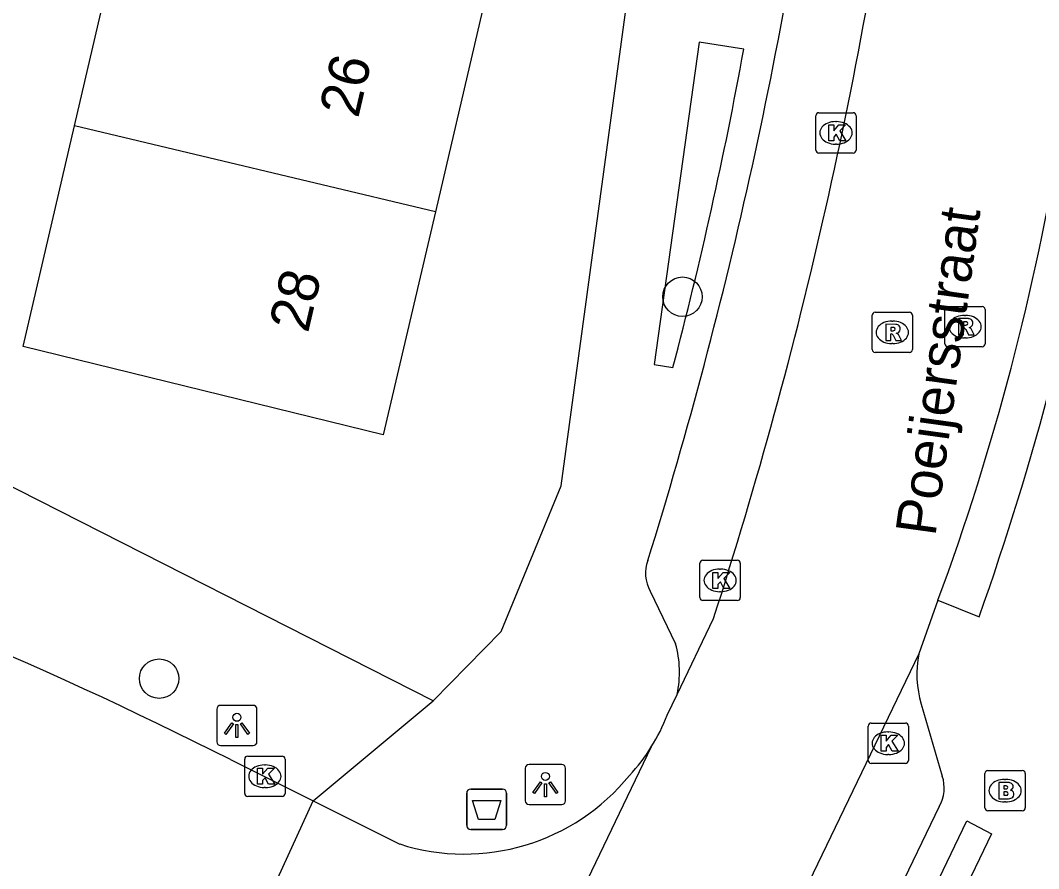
# Model space of a CAD drawing. Extents: x 163010 to 163853, y 382793 to 383982.
# Drawn here: x 163406.82 to 163432.08, y 383532.53 to 383553.57 of the extents above; entities that cross this region are included whole.
import ezdxf

# ---------------------------------------------------------------- set-up
doc = ezdxf.new("R2010")
doc.units = 0
for name, color, linetype in [('IMGEO_Afvalbak', 7, 'Continuous'), ('IMGEO_Boom', 7, 'Continuous'), ('IMGEO_Brandkraan', 7, 'Continuous'), ('IMGEO_Kolk', 7, 'Continuous'), ('IMGEO_Lichtpunt', 7, 'Continuous'), ('IMGEO_Openbare_ruimte_label', 7, 'Continuous'), ('IMGEO_Pand', 7, 'Continuous'), ('IMGEO_Pand_nummerreeks', 7, 'Continuous'), ('IMGEO_Rijbaan_lokaal_gesloten', 7, 'Continuous'), ('IMGEO_Rijbaan_lokaal_open', 7, 'Continuous'), ('IMGEO_Rioolput', 7, 'Continuous'), ('IMGEO_Voetpad_open', 7, 'Continuous')]:
    doc.layers.add(name, color=color, linetype=linetype)

msp = doc.modelspace()

# ---------------------------------------------------------------- linework, layer by layer
at = {"layer": 'IMGEO_Afvalbak'}
for p, q in [((163417.993, 383534.507), (163418.783, 383534.507)), ((163418.783, 383534.507), (163417.993, 383534.507)), ((163417.893, 383533.607), (163417.893, 383534.407)), ((163417.893, 383534.407), (163417.893, 383533.607)), ((163418.883, 383534.407), (163418.883, 383533.607)), ((163418.883, 383533.607), (163418.883, 383534.407)), ((163418.783, 383533.507), (163417.993, 383533.507)), ((163417.993, 383533.507), (163418.783, 383533.507))]:
    msp.add_line(p, q, dxfattribs=at)
msp.add_lwpolyline([(163418.036, 383534.221), (163418.74, 383534.221), (163418.591, 383533.751), (163418.185, 383533.751), (163418.036, 383534.221)], dxfattribs=at)
for centre, start, end in [((163417.993, 383534.407), 90, 180), ((163417.993, 383534.407), 90, 180), ((163418.783, 383534.407), 0, 90), ((163418.783, 383534.407), 360, 90), ((163417.993, 383533.607), 180, 270), ((163417.993, 383533.607), 180, 270), ((163418.783, 383533.607), 270, 0), ((163418.783, 383533.607), 270, 0)]:
    msp.add_arc(centre, 0.1, start, end, dxfattribs=at)
at = {"layer": 'IMGEO_Boom'}
for centre in [(163423.244, 383546.719), (163410.266, 383537.245)]:
    msp.add_circle(centre, 0.489, dxfattribs=at)
at = {"layer": 'IMGEO_Brandkraan'}
for p, q in [((163430.821, 383534.967), (163431.673, 383534.967)), ((163430.746, 383534.041), (163430.746, 383534.893)), ((163431.234, 383534.747), (163431.259, 383534.747)), ((163431.747, 383534.893), (163431.747, 383534.041)), ((163431.257, 383534.187), (163431.232, 383534.187)), ((163431.673, 383533.967), (163430.821, 383533.967))]:
    msp.add_line(p, q, dxfattribs=at)
for points in [[(163430.821, 383534.967), (163431.673, 383534.967)], [(163430.746, 383534.041), (163430.746, 383534.893)], [(163431.094, 383534.667), (163431.094, 383534.267), (163431.307, 383534.267)], [(163431.325, 383534.667), (163431.094, 383534.667)], [(163431.747, 383534.893), (163431.747, 383534.041)], [(163431.273, 383534.586), (163431.219, 383534.586), (163431.219, 383534.51)], [(163431.219, 383534.51), (163431.272, 383534.51)], [(163431.281, 383534.434), (163431.219, 383534.434), (163431.219, 383534.353)], [(163431.219, 383534.353), (163431.281, 383534.353)], [(163431.673, 383533.967), (163430.821, 383533.967)]]:
    msp.add_lwpolyline(points, dxfattribs=at)
for centre, radius, start, end in [((163430.823, 383534.891), 0.0765, 91.552, 178.448), ((163430.823, 383534.891), 0.0765, 91.552, 178.448), ((163431.671, 383534.891), 0.0765, 1.552, 88.448), ((163431.671, 383534.891), 0.0765, 1.552, 88.448), ((163431.329, 383534.522), 0.145, 59.4692, 91.5367), ((163431.274, 383534.548), 0.0379, 267.8285, 90.9355), ((163431.282, 383534.393), 0.0404, 269.8759, 90.5077), ((163431.354, 383534.569), 0.0922, 285.5137, 58.1501), ((163431.359, 383534.377), 0.105, 301.3115, 78.989), ((163431.313, 383534.518), 0.251, 268.6676, 293.5347), ((163430.823, 383534.043), 0.0765, 181.552, 268.448), ((163430.823, 383534.043), 0.0765, 181.552, 268.448), ((163431.671, 383534.043), 0.0765, 271.552, 358.448), ((163431.671, 383534.043), 0.0765, 271.552, 358.448)]:
    msp.add_arc(centre, radius, start, end, dxfattribs=at)
for centre, major_axis, ratio, start_param, end_param in [((163431.233, 383534.467), (-0.387, 0.002), 0.722429, 4.712389, 7.853982), ((163431.258, 383534.467), (-0.39, 0.002), 0.717154, 1.570796, 4.712389)]:
    msp.add_ellipse(centre, major_axis=major_axis, ratio=ratio, start_param=start_param, end_param=end_param, dxfattribs=at)
at = {"layer": 'IMGEO_Kolk'}
for p, q in [((163426.552, 383550.357), (163426.552, 383551.209)), ((163426.627, 383551.283), (163427.479, 383551.283)), ((163427.553, 383551.209), (163427.553, 383550.357)), ((163427.04, 383551.063), (163427.065, 383551.063)), ((163427.063, 383550.503), (163427.038, 383550.503)), ((163427.479, 383550.283), (163426.627, 383550.283)), ((163423.678, 383539.256), (163423.678, 383540.108)), ((163423.753, 383540.182), (163424.605, 383540.182)), ((163424.679, 383540.108), (163424.679, 383539.256)), ((163424.166, 383539.962), (163424.191, 383539.962)), ((163424.189, 383539.402), (163424.164, 383539.402)), ((163424.605, 383539.182), (163423.753, 383539.182)), ((163427.849, 383535.218), (163427.849, 383536.07)), ((163427.924, 383536.144), (163428.776, 383536.144)), ((163428.85, 383536.07), (163428.85, 383535.218)), ((163428.337, 383535.924), (163428.362, 383535.924)), ((163412.388, 383534.398), (163412.388, 383535.25)), ((163412.463, 383535.324), (163413.315, 383535.324)), ((163413.389, 383535.25), (163413.389, 383534.398)), ((163428.36, 383535.364), (163428.335, 383535.364)), ((163412.876, 383535.104), (163412.901, 383535.104)), ((163428.776, 383535.144), (163427.924, 383535.144)), ((163412.899, 383534.544), (163412.874, 383534.544)), ((163413.315, 383534.324), (163412.463, 383534.324))]:
    msp.add_line(p, q, dxfattribs=at)
for points in [[(163426.552, 383550.357), (163426.552, 383551.209)], [(163426.627, 383551.283), (163427.479, 383551.283)], [(163427.553, 383551.209), (163427.553, 383550.357)], [(163426.873, 383550.983), (163426.996, 383550.983), (163426.996, 383550.832), (163427.126, 383550.983), (163427.29, 383550.983), (163427.144, 383550.832), (163427.297, 383550.583), (163427.145, 383550.583), (163427.06, 383550.747), (163426.996, 383550.68), (163426.996, 383550.583), (163426.873, 383550.583), (163426.873, 383550.983)], [(163427.479, 383550.283), (163426.627, 383550.283)], [(163423.678, 383539.256), (163423.678, 383540.108)], [(163423.753, 383540.182), (163424.605, 383540.182)], [(163424.679, 383540.108), (163424.679, 383539.256)], [(163423.999, 383539.882), (163424.122, 383539.882), (163424.122, 383539.731), (163424.252, 383539.882), (163424.416, 383539.882), (163424.27, 383539.731), (163424.423, 383539.482), (163424.271, 383539.482), (163424.186, 383539.646), (163424.122, 383539.579), (163424.122, 383539.482), (163423.999, 383539.482), (163423.999, 383539.882)], [(163424.605, 383539.182), (163423.753, 383539.182)], [(163427.849, 383535.218), (163427.849, 383536.07)], [(163427.924, 383536.144), (163428.776, 383536.144)], [(163428.85, 383536.07), (163428.85, 383535.218)], [(163428.17, 383535.844), (163428.293, 383535.844), (163428.293, 383535.693), (163428.423, 383535.844), (163428.587, 383535.844), (163428.441, 383535.693), (163428.594, 383535.444), (163428.442, 383535.444), (163428.357, 383535.608), (163428.293, 383535.541), (163428.293, 383535.444), (163428.17, 383535.444), (163428.17, 383535.844)], [(163412.388, 383534.398), (163412.388, 383535.25)], [(163412.463, 383535.324), (163413.315, 383535.324)], [(163413.389, 383535.25), (163413.389, 383534.398)], [(163412.709, 383535.024), (163412.832, 383535.024), (163412.832, 383534.873), (163412.962, 383535.024), (163413.126, 383535.024), (163412.98, 383534.873), (163413.133, 383534.624), (163412.981, 383534.624), (163412.896, 383534.788), (163412.832, 383534.721), (163412.832, 383534.624), (163412.709, 383534.624), (163412.709, 383535.024)], [(163428.776, 383535.144), (163427.924, 383535.144)], [(163413.315, 383534.324), (163412.463, 383534.324)]]:
    msp.add_lwpolyline(points, dxfattribs=at)
for centre, start, end in [((163426.629, 383551.207), 91.552, 178.448), ((163426.629, 383551.207), 91.552, 178.448), ((163427.477, 383551.207), 1.552, 88.448), ((163427.477, 383551.207), 1.552, 88.448), ((163426.629, 383550.359), 181.552, 268.448), ((163426.629, 383550.359), 181.552, 268.448), ((163427.477, 383550.359), 271.552, 358.448), ((163427.477, 383550.359), 271.552, 358.448), ((163423.755, 383540.106), 91.552, 178.448), ((163423.755, 383540.106), 91.552, 178.448), ((163424.603, 383540.106), 1.552, 88.448), ((163424.603, 383540.106), 1.552, 88.448), ((163423.755, 383539.258), 181.552, 268.448), ((163423.755, 383539.258), 181.552, 268.448), ((163424.603, 383539.258), 271.552, 358.448), ((163424.603, 383539.258), 271.552, 358.448), ((163427.926, 383536.068), 91.552, 178.448), ((163427.926, 383536.068), 91.552, 178.448), ((163428.774, 383536.068), 1.552, 88.448), ((163428.774, 383536.068), 1.552, 88.448), ((163412.465, 383535.248), 91.552, 178.448), ((163412.465, 383535.248), 91.552, 178.448), ((163413.313, 383535.248), 1.552, 88.448), ((163413.313, 383535.248), 1.552, 88.448), ((163427.926, 383535.22), 181.552, 268.448), ((163427.926, 383535.22), 181.552, 268.448), ((163428.774, 383535.22), 271.552, 358.448), ((163428.774, 383535.22), 271.552, 358.448), ((163412.465, 383534.4), 181.552, 268.448), ((163412.465, 383534.4), 181.552, 268.448), ((163413.313, 383534.4), 271.552, 358.448), ((163413.313, 383534.4), 271.552, 358.448)]:
    msp.add_arc(centre, 0.0765, start, end, dxfattribs=at)
for centre, major_axis, ratio, start_param, end_param in [((163427.039, 383550.783), (-0.387, 0.002), 0.722429, 4.712389, 7.853982), ((163427.064, 383550.783), (-0.39, 0.002), 0.717154, 1.570796, 4.712389), ((163424.165, 383539.682), (-0.387, 0.002), 0.722429, 4.712389, 7.853982), ((163424.19, 383539.682), (-0.39, 0.002), 0.717154, 1.570796, 4.712389), ((163428.336, 383535.644), (-0.387, 0.002), 0.722429, 4.712389, 7.853982), ((163428.361, 383535.644), (-0.39, 0.002), 0.717154, 1.570796, 4.712389), ((163412.875, 383534.824), (-0.387, 0.002), 0.722429, 4.712389, 7.853982), ((163412.9, 383534.824), (-0.39, 0.002), 0.717154, 1.570796, 4.712389)]:
    msp.add_ellipse(centre, major_axis=major_axis, ratio=ratio, start_param=start_param, end_param=end_param, dxfattribs=at)
at = {"layer": 'IMGEO_Lichtpunt'}
for p, q in [((163411.696, 383536.488), (163411.696, 383535.681)), ((163411.696, 383536.488), (163411.696, 383535.681)), ((163412.598, 383536.583), (163411.79, 383536.583)), ((163412.598, 383536.583), (163411.79, 383536.583)), ((163412.692, 383535.681), (163412.692, 383536.488)), ((163412.692, 383535.681), (163412.692, 383536.488)), ((163411.79, 383535.587), (163412.598, 383535.587)), ((163411.79, 383535.587), (163412.598, 383535.587)), ((163419.347, 383535.023), (163419.347, 383534.216)), ((163419.347, 383535.023), (163419.347, 383534.216)), ((163420.249, 383535.118), (163419.441, 383535.118)), ((163420.249, 383535.118), (163419.441, 383535.118)), ((163420.343, 383534.216), (163420.343, 383535.023)), ((163420.343, 383534.216), (163420.343, 383535.023)), ((163419.441, 383534.122), (163420.249, 383534.122)), ((163419.441, 383534.122), (163420.249, 383534.122))]:
    msp.add_line(p, q, dxfattribs=at)
for points in [[(163412.07, 383536.152), (163412.109, 383536.124), (163411.921, 383535.862), (163411.883, 383535.889), (163412.07, 383536.152)], [(163412.172, 383536.104), (163412.219, 383536.104), (163412.219, 383535.782), (163412.172, 383535.782), (163412.172, 383536.104)], [(163412.282, 383536.124), (163412.32, 383536.151), (163412.507, 383535.889), (163412.468, 383535.861), (163412.282, 383536.124)], [(163419.721, 383534.687), (163419.76, 383534.659), (163419.572, 383534.397), (163419.534, 383534.424), (163419.721, 383534.687)], [(163419.933, 383534.659), (163419.971, 383534.686), (163420.158, 383534.424), (163420.119, 383534.396), (163419.933, 383534.659)], [(163419.823, 383534.639), (163419.87, 383534.639), (163419.87, 383534.317), (163419.823, 383534.317), (163419.823, 383534.639)]]:
    msp.add_lwpolyline(points, dxfattribs=at)
for centre in [(163412.195, 383536.286), (163419.846, 383534.821)]:
    msp.add_circle(centre, 0.0994, dxfattribs=at)
for centre, start, end in [((163411.79, 383536.488), 90, 180), ((163411.79, 383536.488), 90, 180), ((163412.598, 383536.488), 0, 90), ((163412.598, 383536.488), 0, 90), ((163411.79, 383535.681), 180, 270), ((163411.79, 383535.681), 180, 270), ((163412.598, 383535.681), 270, 0), ((163412.598, 383535.681), 270, 360), ((163419.441, 383535.023), 90, 180), ((163419.441, 383535.023), 90, 180), ((163420.249, 383535.023), 0, 90), ((163420.249, 383535.023), 0, 90), ((163419.441, 383534.216), 180, 270), ((163419.441, 383534.216), 180, 270), ((163420.249, 383534.216), 270, 0), ((163420.249, 383534.216), 270, 360)]:
    msp.add_arc(centre, 0.0946, start, end, dxfattribs=at)
at = {"layer": 'IMGEO_Pand'}
for points in [[(163408.166, 383550.955), (163409.389, 383556.215)], [(163418.345, 383554.08), (163417.117, 383548.822)], [(163417.117, 383548.822), (163415.826, 383543.289), (163406.893, 383545.481), (163408.026, 383550.352), (163408.166, 383550.955)], [(163417.117, 383548.822), (163408.166, 383550.955)]]:
    msp.add_lwpolyline(points, dxfattribs=at)
at = {"layer": 'IMGEO_Rijbaan_lokaal_gesloten'}
for points in [[(163429.582, 383539.195), (163429.106, 383537.857)], [(163429.582, 383539.195), (163430.602, 383538.779)], [(163423.114, 383536.855), (163424.016, 383538.741)], [(163429.106, 383537.857), (163423.429, 383526.069)], [(163422.869, 383536.342), (163423.114, 383536.855)], [(163422.471, 383535.55), (163414.963, 383519.907)], [(163411.172, 383527.832), (163414.086, 383534.211)], [(163414.086, 383534.211), (163416.233, 383533.143)]]:
    msp.add_lwpolyline(points, dxfattribs=at)
for centre, radius, start, end in [((163311.779, 383574.911), 117.922, 342.13769, 352.39496), ((163371.589, 383560.628), 61.827, 339.71664, 350.89551), ((163359.152, 383564.014), 75.776, 340.54735, 349.87321), ((163418.319, 383538.133), 4.89, 328.1195, 338.5192), ((163418.391, 383538.106), 4.815, 317.3884, 327.94), ((163417.837, 383538.168), 5.274, 252.296, 320.9678)]:
    msp.add_arc(centre, radius, start, end, dxfattribs=at)
at = {"layer": 'IMGEO_Rijbaan_lokaal_open'}
msp.add_lwpolyline([(163412.035, 383535.238), (163414.086, 383534.211)], dxfattribs=at)
msp.add_arc((163361.256, 383434.571), 112.749, 63.23255, 79.66022, dxfattribs=at)
at = {"layer": 'IMGEO_Rioolput'}
for p, q in [((163428.023, 383546.335), (163428.875, 383546.335)), ((163429.752, 383545.551), (163429.752, 383546.403)), ((163429.827, 383546.477), (163430.679, 383546.477)), ((163430.753, 383546.403), (163430.753, 383545.551)), ((163427.948, 383545.409), (163427.948, 383546.261)), ((163428.436, 383546.115), (163428.461, 383546.115)), ((163428.949, 383546.261), (163428.949, 383545.409)), ((163430.24, 383546.257), (163430.265, 383546.257)), ((163428.459, 383545.555), (163428.434, 383545.555)), ((163430.263, 383545.697), (163430.238, 383545.697)), ((163428.875, 383545.335), (163428.023, 383545.335)), ((163430.679, 383545.477), (163429.827, 383545.477))]:
    msp.add_line(p, q, dxfattribs=at)
for points in [[(163428.023, 383546.335), (163428.875, 383546.335)], [(163429.752, 383545.551), (163429.752, 383546.403)], [(163429.827, 383546.477), (163430.679, 383546.477)], [(163430.753, 383546.403), (163430.753, 383545.551)], [(163427.948, 383545.409), (163427.948, 383546.261)], [(163428.537, 383546.033), (163428.285, 383546.035), (163428.285, 383545.635)], [(163428.949, 383546.261), (163428.949, 383545.409)], [(163430.341, 383546.175), (163430.089, 383546.177), (163430.089, 383545.777)], [(163430.267, 383546.096), (163430.213, 383546.096), (163430.213, 383546.015)], [(163428.285, 383545.635), (163428.409, 383545.635), (163428.409, 383545.797), (163428.42, 383545.797)], [(163428.463, 383545.954), (163428.409, 383545.954), (163428.409, 383545.873)], [(163428.409, 383545.873), (163428.461, 383545.873)], [(163430.089, 383545.777), (163430.213, 383545.777), (163430.213, 383545.939), (163430.224, 383545.939)], [(163430.213, 383546.015), (163430.265, 383546.015)], [(163430.271, 383545.91), (163430.342, 383545.777), (163430.482, 383545.777), (163430.417, 383545.903)], [(163428.467, 383545.768), (163428.538, 383545.635), (163428.678, 383545.635), (163428.613, 383545.761)], [(163428.875, 383545.335), (163428.023, 383545.335)], [(163430.679, 383545.477), (163429.827, 383545.477)]]:
    msp.add_lwpolyline(points, dxfattribs=at)
for centre, radius, start, end in [((163428.025, 383546.259), 0.0765, 91.552, 178.448), ((163428.025, 383546.259), 0.0765, 91.552, 178.448), ((163428.873, 383546.259), 0.0765, 1.552, 88.448), ((163428.873, 383546.259), 0.0765, 1.552, 88.448), ((163429.829, 383546.401), 0.0765, 91.552, 178.448), ((163429.829, 383546.401), 0.0765, 91.552, 178.448), ((163430.677, 383546.401), 0.0765, 1.552, 88.448), ((163430.677, 383546.401), 0.0765, 1.552, 88.448), ((163428.536, 383545.923), 0.109, 350.3612, 89.416), ((163430.273, 383546), 0.0964, 77.0061, 93.1865), ((163430.287, 383546.057), 0.0378, 276.6634, 79.6772), ((163430.34, 383546.065), 0.109, 350.3612, 89.416), ((163430.338, 383546.065), 0.112, 277.5842, 350.9817), ((163428.419, 383545.744), 0.0533, 26.0293, 88.6989), ((163428.445, 383546.062), 0.19, 274.7715, 282.9687), ((163428.469, 383545.858), 0.0964, 77.0061, 93.1865), ((163428.483, 383545.915), 0.0378, 276.6634, 79.6772), ((163428.534, 383545.923), 0.112, 277.5842, 350.9817), ((163428.518, 383545.708), 0.108, 29.5134, 73.7905), ((163430.223, 383545.886), 0.0533, 26.0293, 88.6989), ((163430.249, 383546.204), 0.19, 274.7715, 282.9687), ((163430.322, 383545.85), 0.108, 29.5134, 73.7905), ((163429.829, 383545.553), 0.0765, 181.552, 268.448), ((163429.829, 383545.553), 0.0765, 181.552, 268.448), ((163430.677, 383545.553), 0.0765, 271.552, 358.448), ((163430.677, 383545.553), 0.0765, 271.552, 358.448), ((163428.025, 383545.411), 0.0765, 181.552, 268.448), ((163428.025, 383545.411), 0.0765, 181.552, 268.448), ((163428.873, 383545.411), 0.0765, 271.552, 358.448), ((163428.873, 383545.411), 0.0765, 271.552, 358.448)]:
    msp.add_arc(centre, radius, start, end, dxfattribs=at)
for centre, major_axis, ratio, start_param, end_param in [((163428.435, 383545.835), (-0.387, 0.002), 0.722429, 4.712389, 7.853982), ((163428.46, 383545.835), (-0.39, 0.002), 0.717154, 1.570796, 4.712389), ((163430.239, 383545.977), (-0.387, 0.002), 0.722429, 4.712389, 7.853982), ((163430.264, 383545.977), (-0.39, 0.002), 0.717154, 1.570796, 4.712389)]:
    msp.add_ellipse(centre, major_axis=major_axis, ratio=ratio, start_param=start_param, end_param=end_param, dxfattribs=at)
at = {"layer": 'IMGEO_Voetpad_open'}
for points in [[(163417.063, 383536.698), (163418.746, 383538.412), (163420.234, 383542.028), (163423.966, 383569.475), (163424.77, 383574.908), (163424.217, 383574.898)], [(163424.764, 383552.857), (163423.657, 383553.03), (163422.546, 383545.034), (163423.008, 383544.961)], [(163417.063, 383536.698), (163406.25, 383542.187), (163406.135, 383542.223), (163395.787, 383545.442), (163395.42, 383545.556)], [(163422.441, 383539.417), (163423.073, 383538.112)], [(163414.086, 383534.211), (163417.063, 383536.698)], [(163429.168, 383536.615), (163429.688, 383534.83)], [(163429.613, 383534.075), (163425.279, 383525.075)], [(163425.981, 383524.719), (163430.296, 383533.716), (163430.908, 383533.399), (163426.593, 383524.409), (163426.273, 383524.571)]]:
    msp.add_lwpolyline(points, dxfattribs=at)
for centre, radius, start, end in [((163309.436, 383575.317), 118.291, 342.71722, 352.53044), ((163323.916, 383571.141), 102.492, 345.20043, 349.72351), ((163423.241, 383539.856), 0.912, 159.5734, 208.7376), ((163420.55, 383537.401), 2.621, 347.9885, 15.7478), ((163431.636, 383537.361), 2.578, 168.9012, 196.8144), ((163428.828, 383534.534), 0.909, 329.6627, 18.9912)]:
    msp.add_arc(centre, radius, start, end, dxfattribs=at)

# ---------------------------------------------------------------- texts
at = {"layer": 'IMGEO_Openbare_ruimte_label'}
msp.add_text('Poeijersstraat', height=1, rotation=82.1291, dxfattribs=at).set_placement((163429.515, 383540.758))
at = {"layer": 'IMGEO_Pand_nummerreeks'}
for s, p in [('26', (163415.2, 383551.127)), ('28', (163413.956, 383545.798))]:
    msp.add_text(s, height=1, rotation=76.8586, dxfattribs=at).set_placement(p)

doc.saveas('drawing.dxf')
